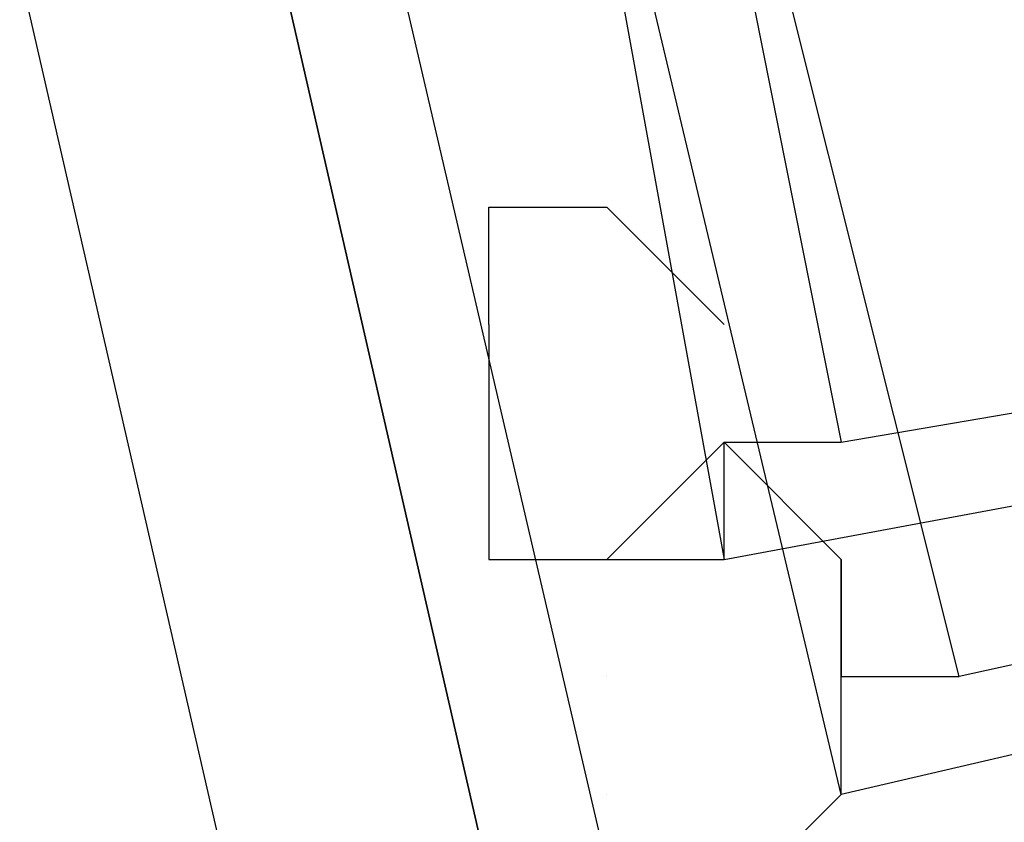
# Model space of a CAD drawing. Header units: feet. Extents: x -79 to 198, y -22 to 181.
# Tile 338 of 656: x 14.44 to 14.5518, y 50.8812 to 50.9724. Entities that reach past the tile are written whole.
import ezdxf

# ---------------------------------------------------------------- set-up
doc = ezdxf.new("R2010")
doc.units = ezdxf.units.FT
doc.layers.add('A-LINEA', color=7, linetype='CONTINUOUS')

msp = doc.modelspace()

# ---------------------------------------------------------------- linework, layer by layer
at = {"layer": 'A-LINEA'}
for p, q in [((14.52, 50.9378), (14.52, 50.9378)), ((14.52, 50.9378), (14.52, 50.9378)), ((14.52, 50.9244), (14.52, 50.9244)), ((14.52, 50.9244), (14.52, 50.9244)), ((14.52, 50.9244), (14.52, 50.9244)), ((14.52, 50.9244), (14.52, 50.9244))]:
    msp.add_line(p, q, dxfattribs=at)
for points in [[(15.04, 51.2978), (15.1067, 51.0178), (14.5333, 50.8844), (14.4667, 51.1644), (15.04, 51.2978)], [(15.0933, 51.0178), (15.04, 51.2978), (14.4667, 51.2044), (14.52, 50.9111), (15.0933, 51.0178)], [(15.04, 51.2978), (15.1067, 51.0178), (14.5333, 50.8844), (14.4667, 51.1644), (15.04, 51.2978)], [(15.0933, 51.0178), (15.04, 51.2978), (14.4667, 51.2044), (14.52, 50.9111), (15.0933, 51.0178)], [(15.0267, 51.2844), (15.0933, 51.0178), (14.5467, 50.8978), (14.48, 51.1644), (15.0267, 51.2844)], [(15.08, 51.0178), (15.04, 51.2844), (14.48, 51.1911), (14.5333, 50.9244), (15.08, 51.0178)], [(15.0267, 51.2844), (15.0933, 51.0178), (14.5467, 50.8978), (14.48, 51.1644), (15.0267, 51.2844)], [(15.08, 51.0178), (15.04, 51.2844), (14.48, 51.1911), (14.5333, 50.9244), (15.08, 51.0178)], [(14.44, 50.9778), (15.32, 47.1378), (15.3333, 47.1378), (15.3467, 47.1378), (15.3467, 47.1511), (14.4667, 50.9911), (14.4533, 50.9911), (14.44, 50.9911), (14.44, 50.9778)], [(14.44, 50.9778), (15.32, 47.1378), (15.3333, 47.1378), (15.3467, 47.1378), (15.3467, 47.1511), (14.4667, 50.9911), (14.4533, 50.9911), (14.44, 50.9911), (14.44, 50.9778)], [(14.4667, 50.9911), (15.3467, 47.1511), (15.3467, 47.1378), (15.3733, 47.1511), (14.48, 50.9911), (14.4667, 50.9911)], [(14.4667, 50.9911), (15.3467, 47.1511), (15.3467, 47.1378), (15.3733, 47.1511), (14.48, 50.9911), (14.4667, 50.9911)], [(14.4933, 50.9378), (14.4933, 50.9378), (14.4933, 50.9511), (14.4933, 50.9511), (14.5067, 50.9511), (14.5067, 50.9511), (14.52, 50.9378), (14.52, 50.9378), (14.52, 50.9378), (14.52, 50.9378), (14.52, 50.9378), (14.52, 50.9378)], [(14.4933, 50.9378), (14.4933, 50.9378), (14.4933, 50.9511), (14.4933, 50.9511), (14.5067, 50.9511), (14.5067, 50.9511), (14.52, 50.9378), (14.52, 50.9378), (14.52, 50.9378), (14.52, 50.9378), (14.52, 50.9378), (14.52, 50.9378)], [(14.4933, 50.9378), (14.4933, 50.9244), (14.4933, 50.9244), (14.4933, 50.9111), (14.4933, 50.9111), (14.4933, 50.9111), (14.52, 50.9111), (14.52, 50.9111), (14.52, 50.9244), (14.52, 50.9244), (14.52, 50.9244), (14.52, 50.9244), (14.52, 50.9244), (14.5333, 50.9244)], [(14.4933, 50.9378), (14.4933, 50.9244), (14.4933, 50.9244), (14.4933, 50.9111), (14.4933, 50.9111), (14.4933, 50.9111), (14.52, 50.9111), (14.52, 50.9111), (14.52, 50.9244), (14.52, 50.9244), (14.52, 50.9244), (14.52, 50.9244), (14.52, 50.9244), (14.5333, 50.9244)], [(14.5067, 50.9111), (14.5067, 50.9111), (14.5067, 50.9111), (14.5067, 50.9111), (14.52, 50.9244), (14.52, 50.9244), (14.5333, 50.9111), (14.5333, 50.9111)], [(14.5067, 50.9111), (14.5067, 50.9111), (14.5067, 50.9111), (14.5067, 50.9111), (14.52, 50.9244), (14.52, 50.9244), (14.5333, 50.9111), (14.5333, 50.9111)], [(14.52, 50.9244), (14.52, 50.9244), (14.52, 50.9244)], [(14.52, 50.9244), (14.52, 50.9244), (14.52, 50.9244)], [(14.5333, 50.8978), (14.5333, 50.9111), (14.5333, 50.9111), (14.5333, 50.9111), (14.5333, 50.8978), (14.5333, 50.8978)], [(14.5333, 50.8978), (14.5333, 50.9111), (14.5333, 50.9111), (14.5333, 50.9111), (14.5333, 50.8978), (14.5333, 50.8978)], [(14.5067, 50.8978), (14.5067, 50.8978), (14.5067, 50.8978)], [(14.5067, 50.8978), (14.5067, 50.8978), (14.5067, 50.8978)], [(14.52, 50.8711), (14.5333, 50.8844), (14.5333, 50.8844), (14.5333, 50.8978), (14.5333, 50.8978), (14.5333, 50.8978), (14.5333, 50.8978), (14.5333, 50.8978), (14.5467, 50.8978)], [(14.52, 50.8711), (14.5333, 50.8844), (14.5333, 50.8844), (14.5333, 50.8978), (14.5333, 50.8978), (14.5333, 50.8978), (14.5333, 50.8978), (14.5333, 50.8978), (14.5467, 50.8978)], [(14.5067, 50.8844), (14.5067, 50.8844), (14.5067, 50.8844)], [(14.5067, 50.8844), (14.5067, 50.8844), (14.5067, 50.8844)]]:
    msp.add_lwpolyline(points, dxfattribs=at)
msp.add_lwpolyline([(14.5333, 50.8978), (14.5333, 50.8978), (14.5333, 50.8978), (14.5333, 50.8978)], close=True, dxfattribs=at)
msp.add_lwpolyline([(14.5333, 50.8978), (14.5333, 50.8978), (14.5333, 50.8978), (14.5333, 50.8978)], close=True, dxfattribs=at)

doc.saveas('drawing.dxf')
